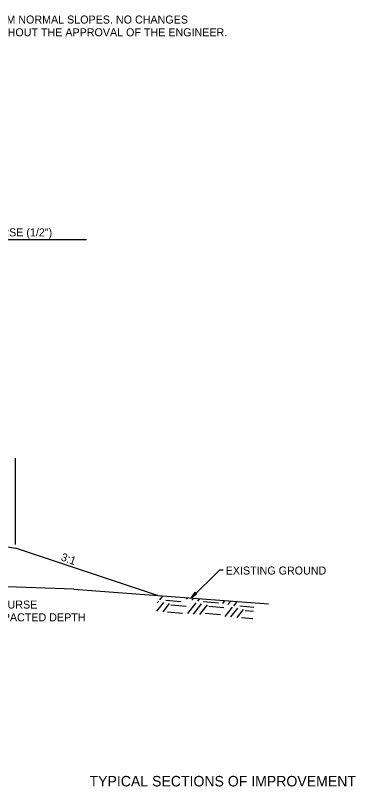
# Model space of a CAD drawing. Extents: x 1734743 to 1735935, y 759845 to 763831.
# Drawn here: x 1735863.7 to 1735914.7, y 760539.7 to 760655.3 of the extents above; entities that cross this region are included whole.
import ezdxf

# ---------------------------------------------------------------- set-up
doc = ezdxf.new("R2010")
doc.units = 0
for name, color, linetype in [('1', 7, 'Continuous'), ('19', 7, 'Continuous'), ('G-ANNO-TEXT', 7, 'Continuous')]:
    doc.layers.add(name, color=color, linetype=linetype)

msp = doc.modelspace()

# ---------------------------------------------------------------- linework, layer by layer
at = {"layer": '19'}
for p, q in [((1735839.7, 760621.69), (1735874.36, 760621.69)), ((1735863.7, 760575.97), (1735863.7, 760588.91)), ((1735851.38, 760577.5), (1735863.7, 760575.44)), ((1735884.96, 760568.36), (1735863.7, 760575.44)), ((1735872.45, 760569.31), (1735852.62, 760569.95)), ((1735890, 760567.97), (1735890.62, 760568.84)), ((1735890.18, 760568.18), (1735890.68, 760568.77)), ((1735890.81, 760568.64), (1735890.22, 760568.15)), ((1735890.62, 760568.84), (1735890.87, 760568.58)), ((1735884.95, 760567.23), (1735885.12, 760567.45)), ((1735885.32, 760567.68), (1735885.76, 760568.23)), ((1735886.21, 760567.65), (1735888.47, 760567.45)), ((1735889.33, 760567.79), (1735889.45, 760567.94)), ((1735890.87, 760568.58), (1735890, 760567.97)), ((1735890.12, 760567.64), (1735890.3, 760567.87)), ((1735891, 760567.48), (1735891.25, 760567.8)), ((1735891.89, 760567.45), (1735894.14, 760567.25)), ((1735894.75, 760567.13), (1735895.04, 760567.5)), ((1735884.87, 760565.99), (1735885.91, 760567.3)), ((1735885.82, 760565.92), (1735886.79, 760567.14)), ((1735887, 760566.95), (1735889.25, 760566.76)), ((1735889.51, 760565.63), (1735890.79, 760567.25)), ((1735890.37, 760565.57), (1735891.58, 760567.1)), ((1735891.32, 760565.49), (1735892.46, 760566.94)), ((1735892.67, 760566.75), (1735894.92, 760566.56)), ((1735895.1, 760565.2), (1735896.21, 760566.59)), ((1735895.53, 760566.98), (1735895.9, 760567.44)), ((1735895.96, 760565.13), (1735897, 760566.43)), ((1735896.41, 760566.81), (1735896.85, 760567.36)), ((1735897.3, 760566.78), (1735899.4, 760566.6)), ((1735886.47, 760565.91), (1735888.72, 760565.72)), ((1735892.14, 760565.71), (1735894.4, 760565.52)), ((1735896.91, 760565.06), (1735897.88, 760566.27)), ((1735898.09, 760566.09), (1735899.35, 760565.98)), ((1735897.56, 760565.05), (1735899.27, 760564.9))]:
    msp.add_line(p, q, dxfattribs=at)
for points in [[(1735894.82, 760572.15), (1735894.25, 760572.15), (1735890, 760567.97)], [(1735872.45, 760569.31), (1735901.59, 760567.08)]]:
    msp.add_lwpolyline(points, dxfattribs=at)

# ---------------------------------------------------------------- texts
at = {"layer": '1'}
for s, p in [('REFER TO CROSS SECTIONS FOR DEVIATION FROM NORMAL SLOPES. NO CHANGES', (1735822.67, 760654.05)), ('SHALL BE MADE FROM THE PLANNED SLOPES WITHOUT THE APPROVAL OF THE ENGINEER.', (1735822.67, 760652.14))]:
    msp.add_text(s, height=1.2, dxfattribs=at).set_placement(p)
at = {"layer": '19'}
for s, p in [('6\'-0" ACHM SURFACE COURSE (1/2")', (1735841.1, 760622.16)), ('EXISTING GROUND', (1735895.19, 760571.49))]:
    msp.add_text(s, height=1.2, dxfattribs=at).set_placement(p)
for s, rotation, p in [('3:1', 340.4943, (1735870.41, 760573.64)), ('AGGREGATE BASE COURSE', 360, (1735844.77, 760566.39)), ('(CLASS 7) - VAR. COMPACTED DEPTH', 360, (1735844.77, 760564.48))]:
    msp.add_text(s, height=1.2, rotation=rotation, dxfattribs=at).set_placement(p)
at = {"layer": 'G-ANNO-TEXT'}
msp.add_text('TYPICAL SECTIONS OF IMPROVEMENT', height=1.575, dxfattribs=at).set_placement((1735874.8, 760539.74))

doc.saveas('drawing.dxf')
